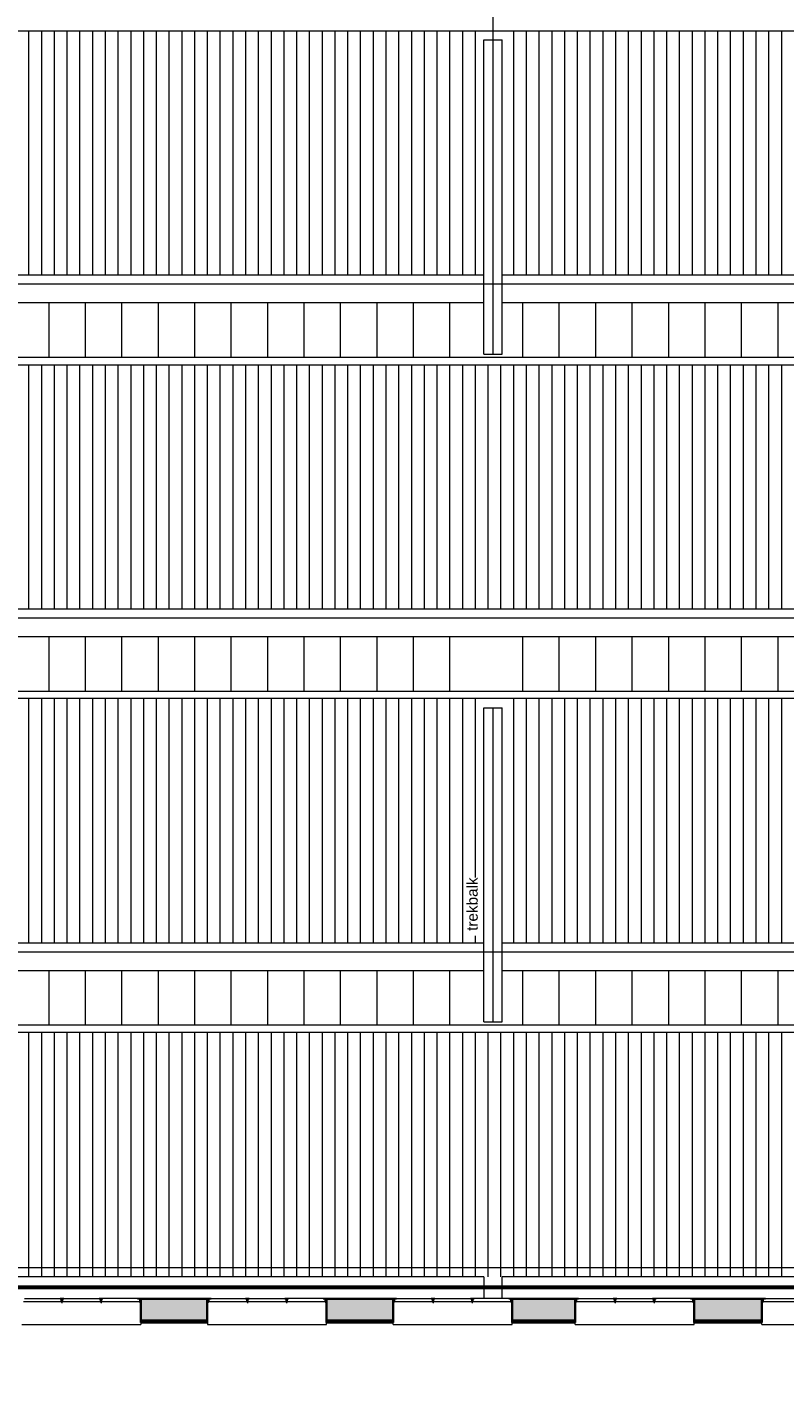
# Model space of a CAD drawing. Header units: millimetres. Extents: x -13022 to 1371524, y -38729 to 632593.
# Tile 325 of 381: x 807135 to 819611, y 582255 to 604490. Entities that reach past the tile are written whole.
import ezdxf

# ---------------------------------------------------------------- set-up
doc = ezdxf.new("R2010")
doc.units = ezdxf.units.MM
doc.header["$LTSCALE"] = 35
doc.linetypes.add('AI9-LType1', pattern=[1.69333, 0.846665, -0.846665])
for name, color, linetype, lineweight in [('A LIJN 1', 1, 'Continuous', 20), ('A LIJN 2', 2, 'Continuous', 35), ('A LIJN 5', 5, 'Continuous', 13), ('A LIJN 9', 252, 'Continuous', 18), ('Al65----_beveiliging-inst', 92, 'Continuous', 9)]:
    doc.layers.add(name, color=color, linetype=linetype, lineweight=lineweight)
doc.styles.add('Arial3', font='arial.ttf', dxfattribs={"height": 0.18})

msp = doc.modelspace()

# ---------------------------------------------------------------- hatches: boundary and pattern name
at = {"layer": 'A LIJN 9', "ltscale": 0.1}
h = msp.add_hatch(color=256, dxfattribs=at)
h.dxf.hatch_style = 1
h.paths.add_polyline_path([(813161.36, 583542.869), (812065.359, 583542.869), (812065.359, 583182.87), (813161.36, 583182.87)])
h.paths.add_polyline_path([(810101.363, 583542.869), (809010.359, 583542.869), (809010.359, 583182.87), (810101.363, 583182.87)])
h = msp.add_hatch(color=256, dxfattribs=at)
h.dxf.hatch_style = 1
h.paths.add_polyline_path([(819231.36, 583542.869), (818115.362, 583542.869), (818115.362, 583182.87), (819231.36, 583182.87)])
h.paths.add_polyline_path([(816156.363, 583542.869), (815120.36, 583542.869), (815120.36, 583182.87), (816156.363, 583182.87)])

# ---------------------------------------------------------------- linework, layer by layer
at = {"layer": 'A LIJN 1', "linetype": 'Continuous'}
for p, q in [((814803.452, 615277.848), (814803.452, 599102.849)), ((794758.984, 604427.85), (835873.316, 604427.85)), ((814653.452, 604277.85), (814953.451, 604277.85)), ((814653.452, 599102.849), (814653.452, 604277.85)), ((814953.451, 599102.849), (814953.451, 604277.85)), ((814653.452, 600402.849), (795227.593, 600402.849)), ((834251.28, 600402.849), (814953.451, 600402.849)), ((836241.926, 600252.851), (795227.593, 600252.851)), ((795227.593, 599952.852), (814653.452, 599952.852)), ((807491.347, 599952.852), (807491.347, 599052.85)), ((808091.345, 599952.852), (808091.345, 599052.85)), ((808691.344, 599952.852), (808691.344, 599052.85)), ((809291.342, 599952.852), (809291.342, 599052.85)), ((809891.341, 599952.852), (809891.341, 599052.85)), ((810491.339, 599952.852), (810491.339, 599052.85)), ((811091.338, 599952.852), (811091.338, 599052.85)), ((811691.336, 599952.852), (811691.336, 599052.85)), ((812291.334, 599952.852), (812291.334, 599052.85)), ((812891.333, 599952.852), (812891.333, 599052.85)), ((813491.331, 599952.852), (813491.331, 599052.85)), ((814091.33, 599952.852), (814091.33, 599052.85)), ((814953.451, 599952.852), (834275.45, 599952.852)), ((815291.327, 599952.852), (815291.327, 599052.85)), ((815891.325, 599952.852), (815891.325, 599052.85)), ((816491.324, 599952.852), (816491.324, 599052.85)), ((817091.322, 599952.852), (817091.322, 599052.85)), ((817691.321, 599952.852), (817691.321, 599052.85)), ((818291.319, 599952.852), (818291.319, 599052.85)), ((818891.318, 599952.852), (818891.318, 599052.85)), ((819491.316, 599952.852), (819491.316, 599052.85)), ((795227.593, 599052.85), (836347.872, 599052.85)), ((814653.452, 599102.849), (814953.451, 599102.849)), ((795227.593, 598927.85), (836358.907, 598927.85)), ((836714.275, 594902.849), (795227.593, 594902.849)), ((836727.518, 594752.851), (795227.593, 594752.851)), ((795227.593, 594452.852), (836653.619, 594452.852)), ((807491.347, 594452.852), (807491.347, 593552.85)), ((808091.345, 594452.852), (808091.345, 593552.85)), ((808691.344, 594452.852), (808691.344, 593552.85)), ((809291.342, 594452.852), (809291.342, 593552.85)), ((809891.341, 594452.852), (809891.341, 593552.85)), ((810491.339, 594452.852), (810491.339, 593552.85)), ((811091.338, 594452.852), (811091.338, 593552.85)), ((811691.336, 594452.852), (811691.336, 593552.85)), ((812291.334, 594452.852), (812291.334, 593552.85)), ((812891.333, 594452.852), (812891.333, 593552.85)), ((813491.331, 594452.852), (813491.331, 593552.85)), ((814091.33, 594452.852), (814091.33, 593552.85)), ((815291.327, 594452.852), (815291.327, 593552.85)), ((815891.325, 594452.852), (815891.325, 593552.85)), ((816491.324, 594452.852), (816491.324, 593552.85)), ((817091.322, 594452.852), (817091.322, 593552.85)), ((817691.321, 594452.852), (817691.321, 593552.85)), ((818291.319, 594452.852), (818291.319, 593552.85)), ((818891.318, 594452.852), (818891.318, 593552.85)), ((819491.316, 594452.852), (819491.316, 593552.85)), ((795227.593, 593552.85), (836833.467, 593552.85)), ((836844.503, 593427.85), (795227.593, 593427.85)), ((814653.452, 593277.851), (814953.451, 593277.851)), ((814653.452, 588102.852), (814653.452, 593277.851)), ((814803.452, 593277.851), (814803.452, 588102.852)), ((814953.451, 588102.852), (814953.451, 593277.851)), ((814511.366, 589519.783), (814511.366, 589402.849)), ((814653.452, 589402.849), (795227.593, 589402.849)), ((837213.114, 589252.851), (795227.593, 589252.851)), ((834275.45, 589402.849), (814953.451, 589402.849)), ((795227.593, 588952.852), (814653.452, 588952.852)), ((807491.347, 588952.852), (807491.347, 588052.85)), ((808091.345, 588952.852), (808091.345, 588052.85)), ((808691.344, 588952.852), (808691.344, 588052.85)), ((809291.342, 588952.852), (809291.342, 588052.85)), ((809891.341, 588952.852), (809891.341, 588052.85)), ((810491.339, 588952.852), (810491.339, 588052.85)), ((811091.338, 588952.852), (811091.338, 588052.85)), ((811691.336, 588952.852), (811691.336, 588052.85)), ((812291.334, 588952.852), (812291.334, 588052.85)), ((812891.333, 588952.852), (812891.333, 588052.85)), ((813491.331, 588952.852), (813491.331, 588052.85)), ((814091.33, 588952.852), (814091.33, 588052.85)), ((814953.451, 588952.852), (834275.45, 588952.852)), ((815291.327, 588952.852), (815291.327, 588052.85)), ((815891.325, 588952.852), (815891.325, 588052.85)), ((816491.324, 588952.852), (816491.324, 588052.85)), ((817091.322, 588952.852), (817091.322, 588052.85)), ((817691.321, 588952.852), (817691.321, 588052.85)), ((818291.319, 588952.852), (818291.319, 588052.85)), ((818891.318, 588952.852), (818891.318, 588052.85)), ((819491.316, 588952.852), (819491.316, 588052.85)), ((795227.593, 588052.851), (837319.063, 588052.851)), ((837330.099, 587927.851), (795227.593, 587927.851)), ((814653.452, 588102.852), (814953.451, 588102.852)), ((834649.37, 584052.852), (795227.593, 584052.852)), ((814653.452, 583902.849), (795227.593, 583902.849)), ((837619.482, 583752.851), (795277.592, 583752.851)), ((814653.452, 583902.849), (814653.452, 583545.87)), ((837485.216, 583902.849), (814953.451, 583902.849)), ((814953.451, 583545.87), (814953.451, 583902.849))]:
    msp.add_line(p, q, dxfattribs=at)
at = {"layer": 'A LIJN 2'}
for p, q in [((809010.359, 583542.869), (810101.363, 583542.869)), ((809010.359, 583182.87), (809010.359, 583542.869)), ((810101.363, 583182.87), (810101.363, 583542.869)), ((812065.359, 583542.869), (813161.36, 583542.869)), ((812065.359, 583182.87), (812065.359, 583542.869)), ((813161.36, 583182.87), (813161.36, 583542.869)), ((815120.36, 583542.869), (816156.363, 583542.869)), ((815120.36, 583182.87), (815120.36, 583542.869)), ((816156.363, 583182.87), (816156.363, 583542.869)), ((818115.362, 583542.869), (819231.36, 583542.869)), ((818115.362, 583182.87), (818115.362, 583542.869)), ((819231.36, 583182.87), (819231.36, 583542.869)), ((809010.359, 583182.87), (809010.359, 583152.862)), ((809010.359, 583182.87), (810101.363, 583182.87)), ((809010.359, 583152.862), (810101.363, 583152.862)), ((810101.363, 583152.862), (810101.363, 583182.87)), ((812065.359, 583182.87), (812065.359, 583152.862)), ((812065.359, 583182.87), (813161.36, 583182.87)), ((812065.359, 583152.862), (813161.36, 583152.862)), ((813161.36, 583152.862), (813161.36, 583182.87)), ((815120.36, 583182.87), (815120.36, 583152.862)), ((815120.36, 583182.87), (816156.363, 583182.87)), ((815120.36, 583152.862), (816156.363, 583152.862)), ((816156.363, 583152.862), (816156.363, 583182.87)), ((818115.362, 583182.87), (818115.362, 583152.862)), ((818115.362, 583182.87), (819231.36, 583182.87)), ((818115.362, 583152.862), (819231.36, 583152.862)), ((819231.36, 583152.862), (819231.36, 583182.87))]:
    msp.add_line(p, q, dxfattribs=at)
at = {"layer": 'A LIJN 5', "linetype": 'Continuous'}
for p, q in [((807696.357, 583490.869), (807075.362, 583490.869)), ((807093.367, 583545.87), (807678.359, 583545.87)), ((807708.358, 583553.295), (807708.358, 583471.426)), ((808341.357, 583490.869), (807720.359, 583490.869)), ((807738.357, 583545.87), (808323.359, 583545.87)), ((808353.358, 583553.295), (808353.358, 583471.426)), ((808986.358, 583490.869), (808365.359, 583490.869)), ((808953.361, 583545.87), (808383.356, 583545.87)), ((808998.358, 583473.984), (808998.358, 583556.326)), ((810118.361, 583475.605), (810118.361, 583554.085)), ((810751.357, 583490.869), (810130.362, 583490.869)), ((810148.367, 583545.87), (810733.36, 583545.87)), ((810763.358, 583553.295), (810763.358, 583471.426)), ((811396.357, 583490.869), (810775.359, 583490.869)), ((810793.357, 583545.87), (811378.359, 583545.87)), ((811408.358, 583553.295), (811408.358, 583471.426)), ((812041.358, 583490.869), (811420.359, 583490.869)), ((812008.361, 583545.87), (811438.357, 583545.87)), ((812053.358, 583473.984), (812053.358, 583556.326)), ((813173.361, 583475.605), (813173.361, 583554.085)), ((813806.357, 583490.869), (813185.362, 583490.869)), ((813203.367, 583545.87), (813788.359, 583545.87)), ((813818.358, 583553.295), (813818.358, 583471.426)), ((814451.357, 583490.869), (813830.359, 583490.869)), ((813848.356, 583545.87), (814433.359, 583545.87)), ((814463.358, 583553.295), (814463.358, 583471.426)), ((815096.358, 583490.869), (814475.359, 583490.869)), ((815063.36, 583545.87), (814493.357, 583545.87)), ((815108.359, 583473.984), (815108.359, 583556.326)), ((816168.364, 583475.605), (816168.364, 583554.085)), ((816801.359, 583490.869), (816180.365, 583490.869)), ((816198.37, 583545.87), (816783.362, 583545.87)), ((816813.36, 583553.295), (816813.36, 583471.426)), ((817446.36, 583490.869), (816825.361, 583490.869)), ((816843.359, 583545.87), (817428.362, 583545.87)), ((817458.361, 583553.295), (817458.361, 583471.426)), ((818091.36, 583490.869), (817470.362, 583490.869)), ((818058.363, 583545.87), (817488.36, 583545.87)), ((818103.361, 583473.984), (818103.361, 583556.326)), ((819243.361, 583475.605), (819243.361, 583554.085)), ((819876.356, 583490.869), (819255.362, 583490.869)), ((819273.367, 583545.87), (819858.358, 583545.87)), ((807051.36, 583117.862), (809010.359, 583117.862)), ((809010.359, 583152.862), (809010.359, 583117.862)), ((810106.36, 583152.862), (810106.36, 583117.862)), ((810106.36, 583117.862), (812065.359, 583117.862)), ((812065.359, 583117.862), (812065.359, 583152.862)), ((813161.36, 583117.862), (813161.36, 583152.862)), ((813161.36, 583117.862), (815120.36, 583117.862)), ((815120.36, 583117.862), (815120.36, 583152.862)), ((816156.363, 583117.862), (816156.363, 583152.862)), ((816156.363, 583117.862), (818115.362, 583117.862)), ((818115.362, 583117.862), (818115.362, 583152.862)), ((819231.36, 583117.862), (819231.36, 583152.862)), ((819231.36, 583117.862), (821190.359, 583117.862))]:
    msp.add_line(p, q, dxfattribs=at)
for points, invisible_edges in [([(807678.359, 583545.87), (807699.356, 583542.869), (807738.357, 583545.87)], 3), ([(807678.359, 583545.87), (807678.359, 583542.869), (807696.357, 583542.869)], 12), ([(807696.357, 583542.869), (807696.357, 583490.869), (807699.356, 583493.87)], 14), ([(807699.356, 583493.87), (807699.356, 583542.869), (807696.357, 583542.869)], 14), ([(807696.357, 583490.869), (807720.359, 583490.869), (807699.356, 583493.87)], 14), ([(807717.361, 583542.869), (807738.357, 583545.87), (807699.356, 583542.869)], 3), ([(807717.361, 583493.87), (807699.356, 583493.87), (807720.359, 583490.869)], 14), ([(807717.361, 583493.87), (807720.359, 583542.869), (807717.361, 583542.869)], 3), ([(807717.361, 583493.87), (807720.359, 583490.869), (807720.359, 583542.869)], 13), ([(807720.359, 583542.869), (807738.357, 583542.869), (807738.357, 583545.87)], 12), ([(808323.359, 583545.87), (808344.355, 583542.869), (808362.353, 583542.869)], 13), ([(808323.359, 583545.87), (808323.359, 583542.869), (808341.357, 583542.869)], 12), ([(808323.359, 583545.87), (808362.353, 583542.869), (808383.356, 583545.87)], 3), ([(808341.357, 583542.869), (808341.357, 583490.869), (808344.355, 583493.87)], 14), ([(808341.357, 583542.869), (808344.355, 583493.87), (808344.355, 583542.869)], 13), ([(808362.353, 583493.87), (808344.355, 583493.87), (808341.357, 583490.869)], 14), ([(808362.353, 583493.87), (808341.357, 583490.869), (808365.359, 583490.869)], 13), ([(808365.359, 583542.869), (808362.353, 583542.869), (808362.353, 583493.87)], 13), ([(808365.359, 583490.869), (808365.359, 583542.869), (808362.353, 583493.87)], 14), ([(808365.359, 583542.869), (808383.356, 583542.869), (808383.356, 583545.87)], 12), ([(808953.36, 583545.87), (808989.363, 583542.869), (809043.356, 583545.87)], 3), ([(808953.36, 583545.87), (808953.36, 583542.869), (808986.357, 583542.869)], 12), ([(808986.357, 583542.869), (808986.357, 583490.869), (808989.363, 583493.87)], 14), ([(808986.357, 583542.869), (808989.363, 583493.87), (808989.363, 583542.869)], 13), ([(809010.359, 583490.869), (808989.363, 583493.87), (808986.357, 583490.869)], 3), ([(809043.356, 583545.87), (808989.363, 583542.869), (809007.361, 583542.869)], 13), ([(809007.361, 583493.87), (808989.363, 583493.87), (809010.359, 583490.869)], 14), ([(809010.359, 583490.869), (809010.359, 583542.869), (809007.361, 583493.87)], 14), ([(809010.359, 583542.869), (809007.361, 583542.869), (809007.361, 583493.87)], 13), ([(809010.359, 583542.869), (809043.356, 583542.869), (809043.356, 583545.87)], 12), ([(810073.363, 583542.869), (810106.36, 583542.869), (810073.363, 583545.87)], 2), ([(810073.363, 583545.87), (810109.358, 583542.869), (810163.359, 583545.87)], 3), ([(810109.358, 583493.87), (810109.358, 583542.869), (810106.36, 583542.869)], 14), ([(810109.358, 583493.87), (810106.36, 583542.869), (810106.36, 583490.869)], 13), ([(810106.36, 583490.869), (810130.362, 583490.869), (810127.364, 583493.87)], 14), ([(810109.358, 583493.87), (810106.36, 583490.869), (810127.364, 583493.87)], 3), ([(810127.364, 583542.869), (810163.359, 583545.87), (810109.358, 583542.869)], 3), ([(810130.362, 583490.869), (810130.362, 583542.869), (810127.364, 583493.87)], 14), ([(810130.362, 583542.869), (810127.364, 583542.869), (810127.364, 583493.87)], 13), ([(810130.362, 583542.869), (810163.359, 583542.869), (810163.359, 583545.87)], 12), ([(810772.361, 583542.869), (810733.36, 583545.87), (810754.356, 583542.869)], 3), ([(810733.36, 583542.869), (810751.357, 583542.869), (810733.36, 583545.87)], 2), ([(810793.357, 583545.87), (810733.36, 583545.87), (810772.361, 583542.869)], 14), ([(810751.357, 583542.869), (810751.357, 583490.869), (810754.356, 583493.87)], 14), ([(810751.357, 583542.869), (810754.356, 583493.87), (810754.356, 583542.869)], 13), ([(810754.356, 583493.87), (810751.357, 583490.869), (810775.359, 583490.869)], 13), ([(810772.361, 583493.87), (810754.356, 583493.87), (810775.359, 583490.869)], 14), ([(810775.359, 583542.869), (810772.361, 583542.869), (810772.361, 583493.87)], 13), ([(810775.359, 583490.869), (810775.359, 583542.869), (810772.361, 583493.87)], 14), ([(810775.359, 583542.869), (810793.357, 583542.869), (810793.357, 583545.87)], 12), ([(811438.357, 583545.87), (811378.359, 583545.87), (811417.353, 583542.869)], 14), ([(811378.359, 583542.869), (811396.357, 583542.869), (811378.359, 583545.87)], 2), ([(811417.353, 583542.869), (811378.359, 583545.87), (811399.355, 583542.869)], 3), ([(811396.357, 583542.869), (811396.357, 583490.869), (811399.355, 583493.87)], 14), ([(811399.355, 583493.87), (811399.355, 583542.869), (811396.357, 583542.869)], 14), ([(811396.357, 583490.869), (811420.359, 583490.869), (811417.353, 583493.87)], 14), ([(811396.357, 583490.869), (811417.353, 583493.87), (811399.355, 583493.87)], 13), ([(811420.359, 583542.869), (811417.353, 583542.869), (811417.353, 583493.87)], 13), ([(811420.359, 583490.869), (811420.359, 583542.869), (811417.353, 583493.87)], 14), ([(811438.357, 583545.87), (811420.359, 583542.869), (811438.357, 583542.869)], 1), ([(812098.357, 583545.87), (812008.36, 583545.87), (812044.363, 583542.869)], 14), ([(812008.36, 583545.87), (812008.36, 583542.869), (812041.357, 583542.869)], 12), ([(812044.363, 583493.87), (812041.357, 583542.869), (812041.357, 583490.869)], 13), ([(812044.363, 583493.87), (812044.363, 583542.869), (812041.357, 583542.869)], 14), ([(812065.359, 583490.869), (812044.363, 583493.87), (812041.357, 583490.869)], 3), ([(812098.357, 583545.87), (812044.363, 583542.869), (812062.361, 583542.869)], 13), ([(812065.359, 583490.869), (812062.361, 583493.87), (812044.363, 583493.87)], 13), ([(812065.359, 583490.869), (812065.359, 583542.869), (812062.361, 583493.87)], 14), ([(812065.359, 583542.869), (812062.361, 583542.869), (812062.361, 583493.87)], 13), ([(812065.359, 583542.869), (812098.357, 583542.869), (812098.357, 583545.87)], 12), ([(813128.363, 583542.869), (813161.36, 583542.869), (813128.363, 583545.87)], 2), ([(813128.363, 583545.87), (813164.358, 583542.869), (813182.364, 583542.869)], 13), ([(813218.359, 583545.87), (813128.363, 583545.87), (813182.364, 583542.869)], 14), ([(813161.36, 583542.869), (813161.36, 583490.869), (813164.358, 583493.87)], 14), ([(813164.358, 583493.87), (813164.358, 583542.869), (813161.36, 583542.869)], 14), ([(813161.36, 583490.869), (813185.362, 583490.869), (813164.358, 583493.87)], 14), ([(813182.364, 583493.87), (813164.358, 583493.87), (813185.362, 583490.869)], 14), ([(813182.364, 583493.87), (813185.362, 583490.869), (813185.362, 583542.869)], 13), ([(813182.364, 583493.87), (813185.362, 583542.869), (813182.364, 583542.869)], 3), ([(813218.359, 583545.87), (813185.362, 583542.869), (813218.359, 583542.869)], 1), ([(813806.357, 583542.869), (813788.359, 583545.87), (813788.359, 583542.869)], 1), ([(813788.359, 583545.87), (813809.355, 583542.869), (813827.36, 583542.869)], 13), ([(813848.356, 583545.87), (813788.359, 583545.87), (813827.36, 583542.869)], 14), ([(813806.357, 583542.869), (813809.355, 583493.87), (813809.355, 583542.869)], 13), ([(813806.357, 583542.869), (813806.357, 583490.869), (813809.355, 583493.87)], 14), ([(813806.357, 583490.869), (813830.359, 583490.869), (813809.355, 583493.87)], 14), ([(813827.36, 583493.87), (813809.355, 583493.87), (813830.359, 583490.869)], 14), ([(813830.359, 583490.869), (813830.359, 583542.869), (813827.36, 583493.87)], 14), ([(813830.359, 583542.869), (813827.36, 583542.869), (813827.36, 583493.87)], 13), ([(813830.359, 583542.869), (813848.356, 583542.869), (813848.356, 583545.87)], 12), ([(814433.359, 583545.87), (814454.355, 583542.869), (814472.353, 583542.869)], 13), ([(814493.357, 583545.87), (814433.359, 583545.87), (814472.353, 583542.869)], 14), ([(814433.359, 583542.869), (814451.357, 583542.869), (814433.359, 583545.87)], 2), ([(814451.357, 583542.869), (814451.357, 583490.869), (814454.355, 583493.87)], 14), ([(814451.357, 583542.869), (814454.355, 583493.87), (814454.355, 583542.869)], 13), ([(814451.357, 583490.869), (814475.359, 583490.869), (814472.353, 583493.87)], 14), ([(814451.357, 583490.869), (814472.353, 583493.87), (814454.355, 583493.87)], 13), ([(814475.359, 583542.869), (814472.353, 583542.869), (814472.353, 583493.87)], 13), ([(814475.359, 583490.869), (814475.359, 583542.869), (814472.353, 583493.87)], 14), ([(814493.357, 583545.87), (814475.359, 583542.869), (814493.357, 583542.869)], 1), ([(815063.36, 583545.87), (815063.36, 583542.869), (815096.358, 583542.869)], 12), ([(815153.357, 583545.87), (815063.36, 583545.87), (815099.364, 583542.869)], 14), ([(815096.358, 583542.869), (815096.358, 583490.869), (815099.364, 583493.87)], 14), ([(815099.364, 583493.87), (815099.364, 583542.869), (815096.358, 583542.869)], 14), ([(815096.358, 583490.869), (815120.36, 583490.869), (815099.364, 583493.87)], 14), ([(815153.357, 583545.87), (815099.364, 583542.869), (815117.361, 583542.869)], 13), ([(815117.361, 583493.87), (815099.364, 583493.87), (815120.36, 583490.869)], 14), ([(815117.361, 583493.87), (815120.36, 583490.869), (815120.36, 583542.869)], 13), ([(815117.361, 583542.869), (815117.361, 583493.87), (815120.36, 583542.869)], 14), ([(815153.357, 583545.87), (815120.36, 583542.869), (815153.357, 583542.869)], 1), ([(816156.363, 583542.869), (816123.366, 583545.87), (816123.366, 583542.869)], 1), ([(816213.362, 583545.87), (816123.366, 583545.87), (816159.361, 583542.869)], 14), ([(816156.363, 583542.869), (816156.363, 583490.869), (816159.361, 583493.87)], 14), ([(816156.363, 583542.869), (816159.361, 583493.87), (816159.361, 583542.869)], 13), ([(816177.366, 583493.87), (816156.363, 583490.869), (816180.365, 583490.869)], 13), ([(816159.361, 583493.87), (816156.363, 583490.869), (816177.366, 583493.87)], 3), ([(816213.362, 583545.87), (816159.361, 583542.869), (816177.366, 583542.869)], 13), ([(816177.366, 583493.87), (816180.365, 583542.869), (816177.366, 583542.869)], 3), ([(816177.366, 583493.87), (816180.365, 583490.869), (816180.365, 583542.869)], 13), ([(816180.365, 583542.869), (816213.362, 583542.869), (816213.362, 583545.87)], 12), ([(816783.362, 583545.87), (816804.358, 583542.869), (816843.359, 583545.87)], 3), ([(816783.362, 583542.869), (816801.359, 583542.869), (816783.362, 583545.87)], 2), ([(816801.359, 583490.869), (816804.358, 583493.87), (816801.359, 583542.869)], 3), ([(816804.358, 583493.87), (816804.358, 583542.869), (816801.359, 583542.869)], 14), ([(816801.359, 583490.869), (816825.361, 583490.869), (816804.358, 583493.87)], 14), ([(816843.359, 583545.87), (816804.358, 583542.869), (816822.363, 583542.869)], 13), ([(816825.361, 583490.869), (816822.363, 583493.87), (816804.358, 583493.87)], 13), ([(816825.361, 583542.869), (816822.363, 583542.869), (816822.363, 583493.87)], 13), ([(816825.361, 583490.869), (816825.361, 583542.869), (816822.363, 583493.87)], 14), ([(816843.359, 583545.87), (816825.361, 583542.869), (816843.359, 583542.869)], 1), ([(817467.356, 583542.869), (817428.362, 583545.87), (817449.358, 583542.869)], 3), ([(817428.362, 583545.87), (817428.362, 583542.869), (817446.36, 583542.869)], 12), ([(817467.356, 583542.869), (817488.36, 583545.87), (817428.362, 583545.87)], 13), ([(817449.358, 583493.87), (817449.358, 583542.869), (817446.36, 583542.869)], 14), ([(817449.358, 583493.87), (817446.36, 583542.869), (817446.36, 583490.869)], 13), ([(817449.358, 583493.87), (817446.36, 583490.869), (817467.356, 583493.87)], 3), ([(817446.36, 583490.869), (817470.362, 583490.869), (817467.356, 583493.87)], 14), ([(817470.362, 583490.869), (817470.362, 583542.869), (817467.356, 583493.87)], 14), ([(817467.356, 583542.869), (817467.356, 583493.87), (817470.362, 583542.869)], 14), ([(817470.362, 583542.869), (817488.36, 583542.869), (817488.36, 583545.87)], 12), ([(818148.359, 583545.87), (818058.363, 583545.87), (818094.366, 583542.869)], 14), ([(818091.36, 583542.869), (818058.363, 583545.87), (818058.363, 583542.869)], 1), ([(818091.36, 583542.869), (818094.366, 583493.87), (818094.366, 583542.869)], 13), ([(818091.36, 583542.869), (818091.36, 583490.869), (818094.366, 583493.87)], 14), ([(818094.366, 583493.87), (818091.36, 583490.869), (818115.362, 583490.869)], 13), ([(818112.364, 583542.869), (818148.359, 583545.87), (818094.366, 583542.869)], 3), ([(818094.366, 583493.87), (818115.362, 583490.869), (818112.364, 583493.87)], 3), ([(818112.364, 583493.87), (818115.362, 583542.869), (818112.364, 583542.869)], 3), ([(818112.364, 583493.87), (818115.362, 583490.869), (818115.362, 583542.869)], 13), ([(818115.362, 583542.869), (818148.359, 583542.869), (818148.359, 583545.87)], 12), ([(819198.362, 583545.87), (819198.362, 583542.869), (819231.36, 583542.869)], 12), ([(819288.359, 583545.87), (819198.362, 583545.87), (819234.358, 583542.869)], 14), ([(819234.358, 583493.87), (819231.36, 583542.869), (819231.36, 583490.869)], 13), ([(819234.358, 583493.87), (819234.358, 583542.869), (819231.36, 583542.869)], 14), ([(819231.36, 583490.869), (819255.362, 583490.869), (819252.363, 583493.87)], 14), ([(819234.358, 583493.87), (819231.36, 583490.869), (819252.363, 583493.87)], 3), ([(819252.363, 583542.869), (819288.359, 583545.87), (819234.358, 583542.869)], 3), ([(819255.362, 583490.869), (819255.362, 583542.869), (819252.363, 583493.87)], 14), ([(819255.362, 583542.869), (819252.363, 583542.869), (819252.363, 583493.87)], 13), ([(819255.362, 583542.869), (819288.359, 583542.869), (819288.359, 583545.87)], 12)]:
    msp.add_3dface(points, dxfattribs=dict(at, invisible_edges=invisible_edges))
for points in [[(807717.361, 583542.869), (807699.356, 583542.869), (807699.356, 583493.87), (807717.361, 583493.87)], [(808362.353, 583542.869), (808344.355, 583542.869), (808344.355, 583493.87), (808362.353, 583493.87)], [(809007.361, 583542.869), (808989.363, 583542.869), (808989.363, 583493.87), (809007.361, 583493.87)], [(810772.361, 583542.869), (810754.356, 583542.869), (810754.356, 583493.87), (810772.361, 583493.87)], [(811417.353, 583542.869), (811399.355, 583542.869), (811399.355, 583493.87), (811417.353, 583493.87)], [(812062.361, 583542.869), (812044.363, 583542.869), (812044.363, 583493.87), (812062.361, 583493.87)], [(813827.36, 583542.869), (813809.355, 583542.869), (813809.355, 583493.87), (813827.36, 583493.87)], [(814472.353, 583542.869), (814454.355, 583542.869), (814454.355, 583493.87), (814472.353, 583493.87)], [(815117.361, 583542.869), (815099.364, 583542.869), (815099.364, 583493.87), (815117.361, 583493.87)], [(816822.363, 583542.869), (816804.358, 583542.869), (816804.358, 583493.87), (816822.363, 583493.87)], [(817467.356, 583542.869), (817449.358, 583542.869), (817449.358, 583493.87), (817467.356, 583493.87)], [(818112.364, 583542.869), (818094.366, 583542.869), (818094.366, 583493.87), (818112.364, 583493.87)]]:
    msp.add_3dface(points, dxfattribs=at)
at = {"layer": 'A LIJN 9', "linetype": 'Continuous'}
for p, q in [((807161.398, 604427.85), (807161.398, 600402.849)), ((807371.397, 604427.85), (807371.397, 600402.849)), ((807581.396, 604427.85), (807581.396, 600402.849)), ((807791.396, 604427.85), (807791.396, 600402.849)), ((808001.395, 604427.85), (808001.395, 600402.849)), ((808211.394, 604427.85), (808211.394, 600402.849)), ((808421.393, 604427.85), (808421.393, 600402.849)), ((808631.392, 604427.85), (808631.392, 600402.849)), ((808841.391, 604427.85), (808841.391, 600402.849)), ((809051.39, 604427.85), (809051.39, 600402.849)), ((809261.389, 604427.85), (809261.389, 600402.849)), ((809471.388, 604427.85), (809471.388, 600402.849)), ((809681.387, 604427.85), (809681.387, 600402.849)), ((809891.386, 604427.85), (809891.386, 600402.849)), ((810101.385, 604427.85), (810101.385, 600402.849)), ((810311.385, 604427.85), (810311.385, 600402.849)), ((810521.384, 604427.85), (810521.384, 600402.849)), ((810731.383, 604427.85), (810731.383, 600402.849)), ((810941.382, 604427.85), (810941.382, 600402.849)), ((811151.381, 604427.85), (811151.381, 600402.849)), ((811361.38, 604427.85), (811361.38, 600402.849)), ((811571.379, 604427.85), (811571.379, 600402.849)), ((811781.378, 604427.85), (811781.378, 600402.849)), ((811991.377, 604427.85), (811991.377, 600402.849)), ((812201.376, 604427.85), (812201.376, 600402.849)), ((812411.375, 604427.85), (812411.375, 600402.849)), ((812621.374, 604427.85), (812621.374, 600402.849)), ((812831.373, 604427.85), (812831.373, 600402.849)), ((813041.373, 604427.85), (813041.373, 600402.849)), ((813251.372, 604427.85), (813251.372, 600402.849)), ((813461.371, 604427.85), (813461.371, 600402.849)), ((813671.37, 604427.85), (813671.37, 600402.849)), ((813881.369, 604427.85), (813881.369, 600402.849)), ((814091.368, 604427.85), (814091.368, 600402.849)), ((814301.367, 604427.85), (814301.367, 600402.849)), ((814511.366, 604427.85), (814511.366, 600402.849)), ((815141.363, 604427.85), (815141.363, 600402.849)), ((815351.362, 604427.85), (815351.362, 600402.849)), ((815561.362, 604427.85), (815561.362, 600402.849)), ((815771.361, 604427.85), (815771.361, 600402.849)), ((815981.36, 604427.85), (815981.36, 600402.849)), ((816191.359, 604427.85), (816191.359, 600402.849)), ((816401.358, 604427.85), (816401.358, 600402.849)), ((816611.357, 604427.85), (816611.357, 600402.849)), ((816821.356, 604427.85), (816821.356, 600402.849)), ((817031.355, 604427.85), (817031.355, 600402.849)), ((817241.354, 604427.85), (817241.354, 600402.849)), ((817451.353, 604427.85), (817451.353, 600402.849)), ((817661.352, 604427.85), (817661.352, 600402.849)), ((817871.351, 604427.85), (817871.351, 600402.849)), ((818081.35, 604427.85), (818081.35, 600402.849)), ((818291.35, 604427.85), (818291.35, 600402.849)), ((818501.349, 604427.85), (818501.349, 600402.849)), ((818711.348, 604427.85), (818711.348, 600402.849)), ((818921.347, 604427.85), (818921.347, 600402.849)), ((819131.346, 604427.85), (819131.346, 600402.849)), ((819341.345, 604427.85), (819341.345, 600402.849)), ((819551.344, 604427.85), (819551.344, 600402.849)), ((807161.398, 598927.85), (807161.398, 594902.849)), ((807371.397, 598927.85), (807371.397, 594902.849)), ((807581.396, 598927.85), (807581.396, 594902.849)), ((807791.396, 598927.85), (807791.396, 594902.849)), ((808001.395, 598927.85), (808001.395, 594902.849)), ((808211.394, 598927.85), (808211.394, 594902.849)), ((808421.393, 598927.85), (808421.393, 594902.849)), ((808631.392, 598927.85), (808631.392, 594902.849)), ((808841.391, 598927.85), (808841.391, 594902.849)), ((809051.39, 598927.85), (809051.39, 594902.849)), ((809261.389, 598927.85), (809261.389, 594902.849)), ((809471.388, 598927.85), (809471.388, 594902.849)), ((809681.387, 598927.85), (809681.387, 594902.849)), ((809891.386, 598927.85), (809891.386, 594902.849)), ((810101.385, 598927.85), (810101.385, 594902.849)), ((810311.385, 598927.85), (810311.385, 594902.849)), ((810521.384, 598927.85), (810521.384, 594902.849)), ((810731.383, 598927.85), (810731.383, 594902.849)), ((810941.382, 598927.85), (810941.382, 594902.849)), ((811151.381, 598927.85), (811151.381, 594902.849)), ((811361.38, 598927.85), (811361.38, 594902.849)), ((811571.379, 598927.85), (811571.379, 594902.849)), ((811781.378, 598927.85), (811781.378, 594902.849)), ((811991.377, 598927.85), (811991.377, 594902.849)), ((812201.376, 598927.85), (812201.376, 594902.849)), ((812411.375, 598927.85), (812411.375, 594902.849)), ((812621.374, 598927.85), (812621.374, 594902.849)), ((812831.373, 598927.85), (812831.373, 594902.849)), ((813041.373, 598927.85), (813041.373, 594902.849)), ((813251.372, 598927.85), (813251.372, 594902.849)), ((813461.371, 598927.85), (813461.371, 594902.849)), ((813671.37, 598927.85), (813671.37, 594902.849)), ((813881.369, 598927.85), (813881.369, 594902.849)), ((814091.368, 598927.85), (814091.368, 594902.849)), ((814301.367, 598927.85), (814301.367, 594902.849)), ((814511.366, 598927.85), (814511.366, 594902.849)), ((814721.365, 598927.85), (814721.365, 594902.849)), ((814931.364, 598927.85), (814931.364, 594902.849)), ((815141.363, 598927.85), (815141.363, 594902.849)), ((815351.362, 598927.85), (815351.362, 594902.849)), ((815561.362, 598927.85), (815561.362, 594902.849)), ((815771.361, 598927.85), (815771.361, 594902.849)), ((815981.36, 598927.85), (815981.36, 594902.849)), ((816191.359, 598927.85), (816191.359, 594902.849)), ((816401.358, 598927.85), (816401.358, 594902.849)), ((816611.357, 598927.85), (816611.357, 594902.849)), ((816821.356, 598927.85), (816821.356, 594902.849)), ((817031.355, 598927.85), (817031.355, 594902.849)), ((817241.354, 598927.85), (817241.354, 594902.849)), ((817451.353, 598927.85), (817451.353, 594902.849)), ((817661.352, 598927.85), (817661.352, 594902.849)), ((817871.351, 598927.85), (817871.351, 594902.849)), ((818081.35, 598927.85), (818081.35, 594902.849)), ((818291.35, 598927.85), (818291.35, 594902.849)), ((818501.349, 598927.85), (818501.349, 594902.849)), ((818711.348, 598927.85), (818711.348, 594902.849)), ((818921.347, 598927.85), (818921.347, 594902.849)), ((819131.346, 598927.85), (819131.346, 594902.849)), ((819341.345, 598927.85), (819341.345, 594902.849)), ((819551.344, 598927.85), (819551.344, 594902.849)), ((807161.398, 593427.85), (807161.398, 589402.849)), ((807371.397, 593427.85), (807371.397, 589402.849)), ((807581.396, 593427.85), (807581.396, 589402.849)), ((807791.396, 593427.85), (807791.396, 589402.849)), ((808001.395, 593427.85), (808001.395, 589402.849)), ((808211.394, 593427.85), (808211.394, 589402.849)), ((808421.393, 593427.85), (808421.393, 589402.849)), ((808631.392, 593427.85), (808631.392, 589402.849)), ((808841.391, 593427.85), (808841.391, 589402.849)), ((809051.39, 593427.85), (809051.39, 589402.849)), ((809261.389, 593427.85), (809261.389, 589402.849)), ((809471.388, 593427.85), (809471.388, 589402.849)), ((809681.387, 593427.85), (809681.387, 589402.849)), ((809891.386, 593427.85), (809891.386, 589402.849)), ((810101.385, 593427.85), (810101.385, 589402.849)), ((810311.385, 593427.85), (810311.385, 589402.849)), ((810521.384, 593427.85), (810521.384, 589402.849)), ((810731.383, 593427.85), (810731.383, 589402.849)), ((810941.382, 593427.85), (810941.382, 589402.849)), ((811151.381, 593427.85), (811151.381, 589402.849)), ((811361.38, 593427.85), (811361.38, 589402.849)), ((811571.379, 593427.85), (811571.379, 589402.849)), ((811781.378, 593427.85), (811781.378, 589402.849)), ((811991.377, 593427.85), (811991.377, 589402.849)), ((812201.376, 593427.85), (812201.376, 589402.849)), ((812411.375, 593427.85), (812411.375, 589402.849)), ((812621.374, 593427.85), (812621.374, 589402.849)), ((812831.373, 593427.85), (812831.373, 589402.849)), ((813041.373, 593427.85), (813041.373, 589402.849)), ((813251.372, 593427.85), (813251.372, 589402.849)), ((813461.371, 593427.85), (813461.371, 589402.849)), ((813671.37, 593427.85), (813671.37, 589402.849)), ((813881.369, 593427.85), (813881.369, 589402.849)), ((814091.368, 593427.85), (814091.368, 589402.849)), ((814301.367, 593427.85), (814301.367, 589402.849)), ((814511.366, 593427.85), (814511.366, 590484.466)), ((815141.363, 593427.85), (815141.363, 589402.849)), ((815351.362, 593427.85), (815351.362, 589402.849)), ((815561.362, 593427.85), (815561.362, 589402.849)), ((815771.361, 593427.85), (815771.361, 589402.849)), ((815981.36, 593427.85), (815981.36, 589402.849)), ((816191.359, 593427.85), (816191.359, 589402.849)), ((816401.358, 593427.85), (816401.358, 589402.849)), ((816611.357, 593427.85), (816611.357, 589402.849)), ((816821.356, 593427.85), (816821.356, 589402.849)), ((817031.355, 593427.85), (817031.355, 589402.849)), ((817241.354, 593427.85), (817241.354, 589402.849)), ((817451.353, 593427.85), (817451.353, 589402.849)), ((817661.352, 593427.85), (817661.352, 589402.849)), ((817871.351, 593427.85), (817871.351, 589402.849)), ((818081.35, 593427.85), (818081.35, 589402.849)), ((818291.35, 593427.85), (818291.35, 589402.849)), ((818501.349, 593427.85), (818501.349, 589402.849)), ((818711.348, 593427.85), (818711.348, 589402.849)), ((818921.347, 593427.85), (818921.347, 589402.849)), ((819131.346, 593427.85), (819131.346, 589402.849)), ((819341.345, 593427.85), (819341.345, 589402.849)), ((819551.344, 593427.85), (819551.344, 589402.849)), ((807161.398, 587927.85), (807161.398, 583902.849)), ((807371.397, 587927.85), (807371.397, 583902.849)), ((807581.396, 587927.85), (807581.396, 583902.849)), ((807791.396, 587927.85), (807791.396, 583902.849)), ((808001.395, 587927.85), (808001.395, 583902.849)), ((808211.394, 587927.85), (808211.394, 583902.849)), ((808421.393, 587927.85), (808421.393, 583902.849)), ((808631.392, 587927.85), (808631.392, 583902.849)), ((808841.391, 587927.85), (808841.391, 583902.849)), ((809051.39, 587927.85), (809051.39, 583902.849)), ((809261.389, 587927.85), (809261.389, 583902.849)), ((809471.388, 587927.85), (809471.388, 583902.849)), ((809681.387, 587927.85), (809681.387, 583902.849)), ((809891.386, 587927.85), (809891.386, 583902.849)), ((810101.385, 587927.85), (810101.385, 583902.849)), ((810311.385, 587927.85), (810311.385, 583902.849)), ((810521.384, 587927.85), (810521.384, 583902.849)), ((810731.383, 587927.85), (810731.383, 583902.849)), ((810941.382, 587927.85), (810941.382, 583902.849)), ((811151.381, 587927.85), (811151.381, 583902.849)), ((811361.38, 587927.85), (811361.38, 583902.849)), ((811571.379, 587927.85), (811571.379, 583902.849)), ((811781.378, 587927.85), (811781.378, 583902.849)), ((811991.377, 587927.85), (811991.377, 583902.849)), ((812201.376, 587927.85), (812201.376, 583902.849)), ((812411.375, 587927.85), (812411.375, 583902.849)), ((812621.374, 587927.85), (812621.374, 583902.849)), ((812831.373, 587927.85), (812831.373, 583902.849)), ((813041.373, 587927.85), (813041.373, 583902.849)), ((813251.372, 587927.85), (813251.372, 583902.849)), ((813461.371, 587927.85), (813461.371, 583902.849)), ((813671.37, 587927.85), (813671.37, 583902.849)), ((813881.369, 587927.85), (813881.369, 583902.849)), ((814091.368, 587927.85), (814091.368, 583902.849)), ((814301.367, 587927.85), (814301.367, 583902.849)), ((814511.366, 587927.85), (814511.366, 583902.849)), ((814721.365, 587927.85), (814721.365, 583902.849)), ((814931.364, 587927.85), (814931.364, 583902.849)), ((815141.363, 587927.85), (815141.363, 583902.849)), ((815351.362, 587927.85), (815351.362, 583902.849)), ((815561.362, 587927.85), (815561.362, 583902.849)), ((815771.361, 587927.85), (815771.361, 583902.849)), ((815981.36, 587927.85), (815981.36, 583902.849)), ((816191.359, 587927.85), (816191.359, 583902.849)), ((816401.358, 587927.85), (816401.358, 583902.849)), ((816611.357, 587927.85), (816611.357, 583902.849)), ((816821.356, 587927.85), (816821.356, 583902.849)), ((817031.355, 587927.85), (817031.355, 583902.849)), ((817241.354, 587927.85), (817241.354, 583902.849)), ((817451.353, 587927.85), (817451.353, 583902.849)), ((817661.352, 587927.85), (817661.352, 583902.849)), ((817871.351, 587927.85), (817871.351, 583902.849)), ((818081.35, 587927.85), (818081.35, 583902.849)), ((818291.35, 587927.85), (818291.35, 583902.849)), ((818501.349, 587927.85), (818501.349, 583902.849)), ((818711.348, 587927.85), (818711.348, 583902.849)), ((818921.347, 587927.85), (818921.347, 583902.849)), ((819131.346, 587927.85), (819131.346, 583902.849)), ((819341.345, 587927.85), (819341.345, 583902.849)), ((819551.344, 587927.85), (819551.344, 583902.849))]:
    msp.add_line(p, q, dxfattribs=at)
at = {"layer": 'Al65----_beveiliging-inst', "color": 92, "linetype": 'AI9-LType1', "lineweight": 0, "ltscale": 0.1, "const_width": 60, "flags": 128}
msp.add_lwpolyline([(797590.394, 583726.265), (834603.786, 583726.265), (834603.786, 582284.76), (839074.032, 582284.76)], dxfattribs=at)

# ---------------------------------------------------------------- texts
at = {"layer": 'A LIJN 1', "linetype": 'Continuous', "style": 'Arial3'}
msp.add_text('trekbalk', height=180, rotation=90, dxfattribs=at).set_placement((814553.45, 589602.853))

doc.saveas('drawing.dxf')
